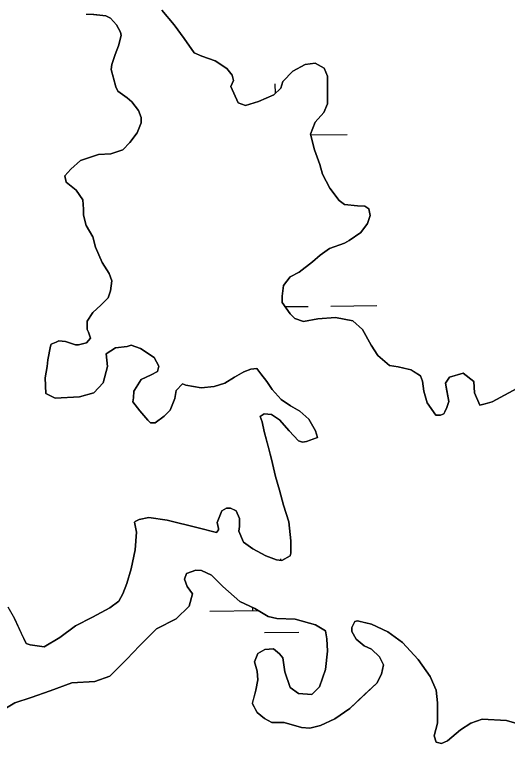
# Model space of a CAD drawing. Extents: x 3684037 to 3722149, y 433263 to 459021.
# Drawn here: x 3718170 to 3718514, y 450194 to 450704 of the extents above; entities that cross this region are included whole.
import ezdxf

# ---------------------------------------------------------------- set-up
doc = ezdxf.new("R2010")
doc.units = 0
doc.layers.add('V-TOPO-SHOR', color=7, linetype='Continuous')
doc.layers.add('V-WETL-SWMP', color=7, linetype='Continuous')

msp = doc.modelspace()

# ---------------------------------------------------------------- linework, layer by layer
at = {"layer": 'V-TOPO-SHOR'}
for points in [[(3718272.75, 450707.4), (3718281.23, 450696.96), (3718288.29, 450687.47), (3718295.36, 450677.51), (3718300.56, 450675.13), (3718310.01, 450671.79), (3718318.04, 450666.55), (3718321.81, 450661.81), (3718322.74, 450658.02), (3718320.83, 450653.77), (3718326, 450642.4), (3718331.2, 450640.49), (3718340.2, 450643.29), (3718351.1, 450647.99), (3718355.85, 450652.71), (3718357.28, 450657.44), (3718364.4, 450664.51), (3718372.93, 450669.22), (3718380.03, 450670.14), (3718386.18, 450666.8), (3718388.52, 450661.12), (3718388.49, 450652.6), (3718388.46, 450641.72), (3718386.07, 450635.57), (3718379.9, 450628.97), (3718376.56, 450620.46), (3718379.36, 450609.57), (3718383.11, 450599.15), (3718384.98, 450592.52), (3718390.16, 450582.57), (3718396.75, 450574.03), (3718400.53, 450571.17), (3718409.52, 450570.2), (3718414.72, 450570.18), (3718417.56, 450568.28), (3718418.48, 450563.55), (3718416.57, 450557.87), (3718411.82, 450551.74), (3718403.76, 450546.09), (3718400.44, 450544.21), (3718390.02, 450540.45), (3718383.38, 450535.74), (3718378.16, 450531.03), (3718368.67, 450523.96), (3718362.51, 450520.67), (3718357.76, 450514.53), (3718356.79, 450506.97), (3718356.77, 450502.71), (3718362.42, 450494.65), (3718365.72, 450491.32), (3718371.87, 450489.41), (3718381.81, 450491.27), (3718394.12, 450492.17)], [(3718236.61, 450510.67), (3718237.58, 450517.77), (3718235.71, 450522.98), (3718231, 450530.57), (3718226.3, 450541.46), (3718224.43, 450548.57), (3718219.73, 450556.63), (3718217.86, 450563.73), (3718217.87, 450567.99), (3718217.42, 450574.61), (3718212.71, 450581.26), (3718205.63, 450586.96), (3718204.7, 450591.22), (3718208.97, 450595.94), (3718215.62, 450602.07), (3718228.41, 450606.28), (3718236.93, 450606.73), (3718245.45, 450609.54), (3718250.2, 450614.73), (3718255.43, 450621.34), (3718258.29, 450628.42), (3718258.3, 450632.21), (3718256.42, 450636.95), (3718251.71, 450643.11), (3718248.41, 450645.96), (3718241.8, 450650.72), (3718240.39, 450653.56), (3718238.52, 450660.66), (3718237.12, 450665.87), (3718237.6, 450669.19), (3718239.99, 450676.27), (3718242.38, 450682.42), (3718244.29, 450689.51), (3718243.83, 450691.88), (3718241.01, 450697.09), (3718236.77, 450701.84), (3718233.46, 450703.27), (3718224.95, 450704.24), (3718219.74, 450704.26)], [(3718312.24, 450343.39), (3718312.25, 450344.34), (3718311.31, 450348.6), (3718314.65, 450356.63), (3718317.97, 450358.52), (3718320.81, 450358.51), (3718322.7, 450357.55), (3718324.59, 450356.6), (3718326.94, 450351.39), (3718326.92, 450345.71), (3718326.43, 450342.4), (3718329.72, 450334.82), (3718336.33, 450330.06), (3718345.31, 450325.3), (3718352.87, 450322.44), (3718356.65, 450321.95), (3718362.34, 450325.25), (3718362.82, 450327.14), (3718362.85, 450335.66), (3718361.47, 450348.91), (3718357.73, 450360.75), (3718354.92, 450371.17), (3718352.11, 450380.64), (3718349.31, 450392.95), (3718346.98, 450401.95), (3718344.17, 450412.37), (3718342.77, 450419), (3718341.37, 450422.79), (3718344.21, 450424.67), (3718349.42, 450424.18), (3718355.08, 450420.38), (3718361.68, 450412.79), (3718368.28, 450405.67), (3718371.12, 450404.71), (3718373.96, 450405.18), (3718380.12, 450407.52), (3718381.54, 450407.99), (3718380.14, 450412.73), (3718375.43, 450420.79), (3718369.3, 450426.48), (3718362.69, 450430.29), (3718356.07, 450434.57), (3718349.95, 450441.69), (3718346.18, 450447.38), (3718341.94, 450452.6), (3718339.11, 450456.4), (3718334.85, 450455.94), (3718330.11, 450454.06), (3718323.48, 450450.29), (3718316.84, 450446.06), (3718309.26, 450443.72), (3718300.27, 450442.8), (3718289.39, 450444.73), (3718287.03, 450445.68), (3718282.75, 450440.97), (3718281.79, 450435.29), (3718278.45, 450427.26), (3718274.18, 450423.01), (3718268.01, 450418.3), (3718264.7, 450418.31), (3718262.81, 450420.21), (3718257.15, 450426.85), (3718252.44, 450433.02), (3718252.92, 450435.86), (3718252.94, 450440.59), (3718253.89, 450442.01), (3718258.17, 450448.62), (3718265.28, 450451.91), (3718269.55, 450454.26), (3718270.51, 450458.04), (3718267.21, 450464.2), (3718257.77, 450470.38), (3718251.16, 450472.77), (3718248.31, 450471.84), (3718240.27, 450470.92), (3718233.63, 450466.68), (3718234.54, 450457.68), (3718231.67, 450446.34), (3718225.02, 450439.26), (3718215.07, 450436.46), (3718198.04, 450435.56), (3718191.42, 450438.9), (3718190.98, 450449.78), (3718192.43, 450457.82), (3718192.92, 450462.55), (3718194.84, 450472.01), (3718195.32, 450473.43), (3718198.64, 450474.84), (3718200.53, 450475.78), (3718205.26, 450475.29), (3718212.35, 450472.9), (3718214.25, 450472.89), (3718219.93, 450474.29), (3718222.78, 450477.6), (3718221.37, 450481.86), (3718220.43, 450483.76), (3718220.45, 450489.43), (3718224.26, 450495.57), (3718229.95, 450500.76), (3718235.17, 450505.95), (3718236.61, 450510.67)], [(3718394.12, 450492.17), (3718406.41, 450489.77), (3718413.02, 450483.59), (3718419.13, 450472.69), (3718423.84, 450465.58), (3718431.86, 450458.46), (3718438.01, 450457.49), (3718447, 450455.57), (3718453.6, 450451.29), (3718455.01, 450447.5), (3718455.93, 450440.4), (3718458.27, 450432.34), (3718464.4, 450423.81), (3718467.71, 450423.79), (3718470.08, 450424.73), (3718470.56, 450426.15), (3718471.98, 450428.99), (3718473.42, 450433.24), (3718472.02, 450440.82), (3718471.1, 450446.02), (3718473.95, 450450.27), (3718483.42, 450453.08), (3718490.97, 450447.38), (3718491.42, 450439.33), (3718495.18, 450430.8), (3718498.96, 450431.74), (3718503.7, 450433.14), (3718524.08, 450443.96)], [(3718164.91, 450289.46), (3718169.61, 450281.4), (3718174.31, 450270.98), (3718177.6, 450263.87), (3718180.43, 450262.91), (3718190.36, 450261.46), (3718201.27, 450268.05), (3718212.18, 450276.06), (3718224.03, 450282.17), (3718236.35, 450288.75), (3718242.52, 450293.46), (3718245.38, 450298.66), (3718248.24, 450305.75), (3718251.11, 450316.15), (3718254, 450329.39), (3718254.98, 450341.69), (3718253.59, 450348.79), (3718254.06, 450349.26), (3718256.9, 450350.67), (3718263.53, 450352.07), (3718276.3, 450350.13), (3718298.05, 450344.86), (3718310.81, 450341.5), (3718312.24, 450343.39)], [(3718370.46, 450205.03), (3718358.17, 450208.39), (3718349.65, 450208.41), (3718344.46, 450211.27), (3718339.27, 450215.55), (3718335.98, 450221.71), (3718338.37, 450231.16), (3718339.81, 450238.25), (3718339.36, 450244.41), (3718337.49, 450251.04), (3718339.87, 450256.71), (3718344.62, 450259.53), (3718350.77, 450259.98), (3718355.02, 450256.66), (3718357.37, 450253.81), (3718358.76, 450243.87), (3718362.51, 450232.98), (3718368.17, 450228.7), (3718377.64, 450228.19), (3718382.86, 450233.38), (3718387.16, 450245.67), (3718388.62, 450258.44), (3718388.17, 450266.96), (3718387.24, 450272.64), (3718380.16, 450276.92), (3718365.98, 450280.76), (3718353.21, 450281.27), (3718347.06, 450282.71), (3718337.61, 450288.42), (3718327.22, 450293.18), (3718315.42, 450303.63), (3718307.41, 450311.71), (3718300.32, 450315.04), (3718296.53, 450315.05), (3718289.9, 450312.71), (3718288.47, 450308.93), (3718290.35, 450303.72), (3718294.11, 450298.5), (3718291.72, 450289.99), (3718282.7, 450281.03), (3718268.95, 450273.98), (3718257.09, 450262.19), (3718248.06, 450252.75), (3718236.2, 450240.96), (3718225.77, 450237.21), (3718209.68, 450236.32), (3718194.52, 450230.69), (3718181.26, 450226), (3718169.89, 450222.25), (3718157.09, 450214.73)], [(3718528.98, 450205.46), (3718513.85, 450209.77), (3718496.82, 450210.77), (3718488.77, 450207.96), (3718481.65, 450203.25), (3718472.64, 450195.71), (3718468.37, 450193.83), (3718464.59, 450194.79), (3718463.18, 450199.05), (3718465.58, 450208.03), (3718465.63, 450222.23), (3718464.71, 450231.22), (3718460.48, 450240.7), (3718452, 450252.55), (3718441.16, 450264.42), (3718430.78, 450272.03), (3718419.44, 450277.27), (3718413.29, 450278.71), (3718409.51, 450279.67), (3718407.61, 450279.2), (3718405.71, 450274.95), (3718405.7, 450272.11), (3718408.52, 450266.89), (3718414.18, 450262.14), (3718419.38, 450259.76), (3718425.04, 450254.54), (3718427.86, 450248.85), (3718426.42, 450242.23), (3718423.09, 450236.09), (3718414.54, 450228.07), (3718404.1, 450218.17), (3718393.67, 450211.11), (3718383.72, 450206.41), (3718376.14, 450204.54), (3718370.46, 450205.03)]]:
    msp.add_lwpolyline(points, dxfattribs=at)
at = {"layer": 'V-WETL-SWMP'}
for p, q in [((3718281.23, 450696.96), (3718272.75, 450707.4)), ((3718224.94, 450704.24), (3718233.46, 450703.27)), ((3718233.46, 450703.27), (3718236.77, 450701.84)), ((3718236.77, 450701.84), (3718241.01, 450697.09)), ((3718241.01, 450697.09), (3718243.83, 450691.88)), ((3718288.29, 450687.47), (3718281.23, 450696.96)), ((3718243.83, 450691.88), (3718244.3, 450689.51)), ((3718244.3, 450689.51), (3718242.38, 450682.42)), ((3718295.36, 450677.51), (3718288.29, 450687.47)), ((3718242.38, 450682.42), (3718239.99, 450676.28)), ((3718239.99, 450676.28), (3718237.6, 450669.19)), ((3718300.56, 450675.13), (3718295.36, 450677.51)), ((3718310.01, 450671.79), (3718300.56, 450675.13)), ((3718318.04, 450666.56), (3718310.01, 450671.79)), ((3718237.6, 450669.19), (3718237.12, 450665.88)), ((3718237.12, 450665.88), (3718240.39, 450653.56)), ((3718321.81, 450661.81), (3718318.04, 450666.56)), ((3718372.93, 450669.21), (3718364.4, 450664.51)), ((3718380.03, 450670.14), (3718372.93, 450669.21)), ((3718386.18, 450666.8), (3718380.03, 450670.14)), ((3718388.52, 450661.12), (3718386.18, 450666.8)), ((3718322.74, 450658.02), (3718321.81, 450661.81)), ((3718364.4, 450664.51), (3718357.28, 450657.44)), ((3718388.46, 450641.72), (3718388.52, 450661.12)), ((3718320.83, 450653.77), (3718322.74, 450658.02)), ((3718352.09, 450648.98), (3718352.01, 450655.74)), ((3718357.28, 450657.44), (3718355.85, 450652.71)), ((3718240.39, 450653.56), (3718241.8, 450650.72)), ((3718241.8, 450650.72), (3718248.41, 450645.96)), ((3718326, 450642.4), (3718320.83, 450653.77)), ((3718355.85, 450652.71), (3718351.1, 450647.99)), ((3718248.41, 450645.96), (3718251.71, 450643.11)), ((3718351.1, 450647.99), (3718340.2, 450643.3)), ((3718251.71, 450643.11), (3718256.43, 450636.95)), ((3718331.2, 450640.49), (3718326, 450642.4)), ((3718340.2, 450643.3), (3718331.2, 450640.49)), ((3718386.07, 450635.58), (3718388.46, 450641.72)), ((3718256.43, 450636.95), (3718258.3, 450632.21)), ((3718379.9, 450628.97), (3718386.07, 450635.58)), ((3718258.3, 450632.21), (3718258.29, 450628.42)), ((3718258.29, 450628.42), (3718255.43, 450621.34)), ((3718376.56, 450620.46), (3718379.9, 450628.97)), ((3718255.43, 450621.34), (3718250.2, 450614.73)), ((3718379.36, 450609.57), (3718376.56, 450620.46)), ((3718376.67, 450620.02), (3718402.43, 450620.32)), ((3718250.2, 450614.73), (3718245.45, 450609.54)), ((3718228.41, 450606.28), (3718215.62, 450602.07)), ((3718236.93, 450606.73), (3718228.41, 450606.28)), ((3718245.45, 450609.54), (3718236.93, 450606.73)), ((3718383.11, 450599.15), (3718379.36, 450609.57)), ((3718215.62, 450602.07), (3718208.97, 450595.94)), ((3718208.97, 450595.94), (3718204.7, 450591.22)), ((3718384.98, 450592.52), (3718383.11, 450599.15)), ((3718204.7, 450591.22), (3718205.63, 450586.96)), ((3718390.16, 450582.57), (3718384.98, 450592.52)), ((3718205.63, 450586.96), (3718212.71, 450581.26)), ((3718212.71, 450581.26), (3718217.42, 450574.62)), ((3718396.75, 450574.03), (3718390.16, 450582.57)), ((3718217.42, 450574.62), (3718217.87, 450567.99)), ((3718400.53, 450571.17), (3718396.75, 450574.03)), ((3718409.52, 450570.2), (3718400.53, 450571.17)), ((3718414.72, 450570.18), (3718409.52, 450570.2)), ((3718417.55, 450568.28), (3718414.72, 450570.18)), ((3718217.87, 450567.99), (3718217.86, 450563.73)), ((3718418.48, 450563.55), (3718417.55, 450568.28)), ((3718217.86, 450563.73), (3718219.73, 450556.63)), ((3718416.57, 450557.87), (3718418.48, 450563.55)), ((3718219.73, 450556.63), (3718224.43, 450548.57)), ((3718411.82, 450551.74), (3718416.57, 450557.87)), ((3718224.43, 450548.57), (3718226.3, 450541.46)), ((3718403.76, 450546.09), (3718411.82, 450551.74)), ((3718390.02, 450540.45), (3718400.44, 450544.2)), ((3718400.44, 450544.2), (3718403.76, 450546.09)), ((3718226.3, 450541.46), (3718231, 450530.57)), ((3718383.38, 450535.74), (3718390.02, 450540.45)), ((3718378.16, 450531.03), (3718383.38, 450535.74)), ((3718231, 450530.57), (3718235.7, 450522.98)), ((3718368.67, 450523.96), (3718378.16, 450531.03)), ((3718235.7, 450522.98), (3718237.58, 450517.77)), ((3718362.51, 450520.67), (3718368.67, 450523.96)), ((3718357.76, 450514.53), (3718362.51, 450520.67)), ((3718237.58, 450517.77), (3718236.61, 450510.67)), ((3718356.79, 450506.97), (3718357.76, 450514.53)), ((3718236.61, 450510.67), (3718235.18, 450505.95)), ((3718235.18, 450505.95), (3718229.95, 450500.76)), ((3718356.77, 450502.71), (3718356.79, 450506.97)), ((3718362.42, 450494.65), (3718356.77, 450502.71)), ((3718229.95, 450500.76), (3718224.26, 450495.57)), ((3718358.85, 450499.73), (3718374.98, 450499.92)), ((3718390.98, 450500.11), (3718422.98, 450500.48)), ((3718224.26, 450495.57), (3718220.45, 450489.43)), ((3718365.72, 450491.32), (3718362.42, 450494.65)), ((3718220.45, 450489.43), (3718220.43, 450483.76)), ((3718371.87, 450489.41), (3718365.72, 450491.32)), ((3718381.81, 450491.27), (3718371.87, 450489.41)), ((3718394.12, 450492.17), (3718381.81, 450491.27)), ((3718406.41, 450489.77), (3718394.12, 450492.17)), ((3718413.02, 450483.6), (3718406.41, 450489.77)), ((3718220.43, 450483.76), (3718221.37, 450481.86)), ((3718419.13, 450472.69), (3718413.02, 450483.6)), ((3718222.78, 450477.6), (3718219.93, 450474.29)), ((3718221.37, 450481.86), (3718222.78, 450477.6)), ((3718194.84, 450472.01), (3718192.92, 450462.55)), ((3718195.32, 450473.43), (3718194.84, 450472.01)), ((3718198.64, 450474.84), (3718195.32, 450473.43)), ((3718200.53, 450475.78), (3718198.64, 450474.84)), ((3718205.26, 450475.29), (3718200.53, 450475.78)), ((3718212.35, 450472.9), (3718205.26, 450475.29)), ((3718214.25, 450472.89), (3718212.35, 450472.9)), ((3718219.93, 450474.29), (3718214.25, 450472.89)), ((3718248.31, 450471.83), (3718251.15, 450472.77)), ((3718251.15, 450472.77), (3718257.77, 450470.38)), ((3718423.84, 450465.58), (3718419.13, 450472.69)), ((3718233.63, 450466.68), (3718240.27, 450470.91)), ((3718240.27, 450470.91), (3718248.31, 450471.83)), ((3718257.77, 450470.38), (3718267.21, 450464.2)), ((3718192.92, 450462.55), (3718192.43, 450457.82)), ((3718234.54, 450457.68), (3718233.63, 450466.68)), ((3718267.21, 450464.2), (3718270.51, 450458.04)), ((3718431.86, 450458.46), (3718423.84, 450465.58)), ((3718192.43, 450457.82), (3718190.98, 450449.78)), ((3718231.67, 450446.34), (3718234.54, 450457.68)), ((3718270.51, 450458.04), (3718269.55, 450454.26)), ((3718438.01, 450457.49), (3718431.86, 450458.46)), ((3718446.99, 450455.57), (3718438.01, 450457.49)), ((3718265.28, 450451.91), (3718258.17, 450448.62)), ((3718269.55, 450454.26), (3718265.28, 450451.91)), ((3718323.48, 450450.29), (3718330.11, 450454.06)), ((3718330.11, 450454.06), (3718334.85, 450455.94)), ((3718334.85, 450455.94), (3718339.11, 450456.39)), ((3718339.11, 450456.39), (3718341.94, 450452.6)), ((3718341.94, 450452.6), (3718346.18, 450447.38)), ((3718453.6, 450451.29), (3718446.99, 450455.57)), ((3718483.42, 450453.08), (3718473.95, 450450.27)), ((3718490.97, 450447.38), (3718483.42, 450453.08)), ((3718190.98, 450449.78), (3718191.42, 450438.9)), ((3718258.17, 450448.62), (3718252.94, 450440.59)), ((3718316.84, 450446.06), (3718323.48, 450450.29)), ((3718346.18, 450447.38), (3718349.95, 450441.69)), ((3718455.01, 450447.5), (3718453.6, 450451.29)), ((3718455.93, 450440.4), (3718455.01, 450447.5)), ((3718473.95, 450450.27), (3718471.1, 450446.02)), ((3718491.42, 450439.33), (3718490.97, 450447.38)), ((3718225.02, 450439.26), (3718231.67, 450446.34)), ((3718282.75, 450440.96), (3718287.03, 450445.68)), ((3718287.03, 450445.68), (3718289.39, 450444.73)), ((3718289.39, 450444.73), (3718300.27, 450442.8)), ((3718300.27, 450442.8), (3718309.26, 450443.72)), ((3718309.26, 450443.72), (3718316.84, 450446.06)), ((3718349.95, 450441.69), (3718356.07, 450434.57)), ((3718471.1, 450446.02), (3718473.42, 450433.24)), ((3718524.08, 450443.96), (3718503.7, 450433.14)), ((3718191.42, 450438.9), (3718198.04, 450435.56)), ((3718198.04, 450435.56), (3718215.07, 450436.46)), ((3718215.07, 450436.46), (3718225.02, 450439.26)), ((3718252.94, 450440.59), (3718252.93, 450435.86)), ((3718281.79, 450435.29), (3718282.75, 450440.96)), ((3718458.27, 450432.34), (3718455.93, 450440.4)), ((3718495.18, 450430.8), (3718491.42, 450439.33)), ((3718252.93, 450435.86), (3718252.44, 450433.02)), ((3718252.44, 450433.02), (3718257.15, 450426.85)), ((3718278.45, 450427.26), (3718281.79, 450435.29)), ((3718356.07, 450434.57), (3718362.69, 450430.29)), ((3718464.4, 450423.81), (3718458.27, 450432.34)), ((3718473.42, 450433.24), (3718471.98, 450428.99)), ((3718498.96, 450431.74), (3718495.18, 450430.8)), ((3718503.7, 450433.14), (3718498.96, 450431.74)), ((3718257.15, 450426.85), (3718262.81, 450420.21)), ((3718274.18, 450423.01), (3718278.45, 450427.26)), ((3718362.69, 450430.29), (3718369.3, 450426.48)), ((3718369.3, 450426.48), (3718375.43, 450420.79)), ((3718470.56, 450426.15), (3718470.08, 450424.73)), ((3718471.98, 450428.99), (3718470.56, 450426.15)), ((3718268.01, 450418.3), (3718274.18, 450423.01)), ((3718344.21, 450424.67), (3718341.37, 450422.79)), ((3718341.37, 450422.79), (3718342.77, 450419)), ((3718349.42, 450424.18), (3718344.21, 450424.67)), ((3718355.08, 450420.38), (3718349.42, 450424.18)), ((3718467.71, 450423.79), (3718464.4, 450423.81)), ((3718470.08, 450424.73), (3718467.71, 450423.79)), ((3718262.81, 450420.21), (3718264.7, 450418.31)), ((3718264.7, 450418.31), (3718268.01, 450418.3)), ((3718342.77, 450419), (3718344.17, 450412.37)), ((3718361.68, 450412.79), (3718355.08, 450420.38)), ((3718375.43, 450420.79), (3718380.14, 450412.73)), ((3718344.17, 450412.37), (3718349.31, 450392.95)), ((3718368.28, 450405.67), (3718361.68, 450412.79)), ((3718380.14, 450412.73), (3718381.54, 450407.99)), ((3718371.12, 450404.71), (3718368.28, 450405.67)), ((3718381.54, 450407.99), (3718373.96, 450405.18)), ((3718373.96, 450405.18), (3718371.12, 450404.71)), ((3718349.31, 450392.95), (3718352.11, 450380.64)), ((3718352.11, 450380.64), (3718354.92, 450371.17)), ((3718354.92, 450371.17), (3718357.72, 450360.75)), ((3718357.72, 450360.75), (3718361.47, 450348.91)), ((3718314.65, 450356.63), (3718311.31, 450348.6)), ((3718317.97, 450358.52), (3718314.65, 450356.63)), ((3718320.81, 450358.51), (3718317.97, 450358.52)), ((3718324.59, 450356.6), (3718320.81, 450358.51)), ((3718326.94, 450351.39), (3718324.59, 450356.6)), ((3718256.9, 450350.67), (3718254.06, 450349.26)), ((3718263.53, 450352.07), (3718256.9, 450350.67)), ((3718276.3, 450350.14), (3718263.53, 450352.07)), ((3718298.05, 450344.86), (3718276.3, 450350.14)), ((3718326.92, 450345.71), (3718326.94, 450351.39)), ((3718254.06, 450349.26), (3718253.59, 450348.79)), ((3718253.59, 450348.79), (3718254.98, 450341.69)), ((3718310.82, 450341.5), (3718298.05, 450344.86)), ((3718311.31, 450348.6), (3718312.25, 450344.34)), ((3718312.25, 450344.34), (3718312.24, 450343.39)), ((3718326.43, 450342.4), (3718326.92, 450345.71)), ((3718361.47, 450348.91), (3718362.85, 450335.66)), ((3718254.98, 450341.69), (3718254, 450329.39)), ((3718312.24, 450343.39), (3718310.82, 450341.5)), ((3718329.72, 450334.82), (3718326.43, 450342.4)), ((3718336.33, 450330.06), (3718329.72, 450334.82)), ((3718362.85, 450335.66), (3718362.82, 450327.14)), ((3718254, 450329.39), (3718251.11, 450316.15)), ((3718345.31, 450325.3), (3718336.33, 450330.06)), ((3718352.87, 450322.44), (3718345.31, 450325.3)), ((3718362.34, 450325.25), (3718356.65, 450321.95)), ((3718362.82, 450327.14), (3718362.34, 450325.25)), ((3718356.65, 450321.95), (3718352.87, 450322.44)), ((3718355.9, 450322.05), (3718355.88, 450323.08)), ((3718251.11, 450316.15), (3718248.24, 450305.75)), ((3718289.9, 450312.71), (3718296.53, 450315.05)), ((3718296.53, 450315.05), (3718300.32, 450315.04)), ((3718300.32, 450315.04), (3718307.41, 450311.71)), ((3718288.47, 450308.93), (3718289.9, 450312.71)), ((3718290.35, 450303.72), (3718288.47, 450308.93)), ((3718307.41, 450311.71), (3718315.42, 450303.63)), ((3718248.24, 450305.75), (3718245.38, 450298.66)), ((3718294.11, 450298.5), (3718290.35, 450303.72)), ((3718315.42, 450303.63), (3718327.22, 450293.19)), ((3718245.38, 450298.66), (3718242.52, 450293.46)), ((3718291.72, 450289.99), (3718294.11, 450298.5)), ((3718242.52, 450293.46), (3718236.35, 450288.75)), ((3718236.35, 450288.75), (3718224.03, 450282.17)), ((3718282.7, 450281.03), (3718291.72, 450289.99)), ((3718327.22, 450293.19), (3718337.61, 450288.42)), ((3718337.61, 450288.42), (3718347.06, 450282.71)), ((3718306.31, 450286.5), (3718340.13, 450286.9)), ((3718177.6, 450263.87), (3718169.61, 450281.4)), ((3718224.03, 450282.17), (3718212.18, 450276.06)), ((3718268.95, 450273.98), (3718282.7, 450281.03)), ((3718347.06, 450282.71), (3718353.2, 450281.27)), ((3718353.2, 450281.27), (3718365.98, 450280.76)), ((3718365.98, 450280.76), (3718380.16, 450276.92)), ((3718405.71, 450274.95), (3718407.61, 450279.2)), ((3718407.61, 450279.2), (3718409.51, 450279.67)), ((3718409.51, 450279.67), (3718419.44, 450277.27)), ((3718212.18, 450276.06), (3718201.27, 450268.05)), ((3718257.09, 450262.19), (3718268.95, 450273.98)), ((3718380.16, 450276.92), (3718387.25, 450272.64)), ((3718405.7, 450272.11), (3718405.71, 450274.95)), ((3718419.44, 450277.27), (3718430.78, 450272.03)), ((3718201.27, 450268.05), (3718190.37, 450261.46)), ((3718344.48, 450271.52), (3718368.48, 450271.8)), ((3718387.25, 450272.64), (3718388.17, 450266.96)), ((3718408.52, 450266.89), (3718405.7, 450272.11)), ((3718430.78, 450272.03), (3718441.16, 450264.42)), ((3718180.43, 450262.91), (3718177.6, 450263.87)), ((3718190.37, 450261.46), (3718180.43, 450262.91)), ((3718388.17, 450266.96), (3718388.62, 450258.44)), ((3718414.18, 450262.14), (3718408.52, 450266.89)), ((3718441.16, 450264.42), (3718452.01, 450252.55)), ((3718248.07, 450252.75), (3718257.09, 450262.19)), ((3718344.62, 450259.53), (3718339.88, 450256.71)), ((3718350.77, 450259.99), (3718344.62, 450259.53)), ((3718355.02, 450256.66), (3718350.77, 450259.99)), ((3718388.62, 450258.44), (3718387.16, 450245.67)), ((3718419.38, 450259.76), (3718414.18, 450262.14)), ((3718425.04, 450254.54), (3718419.38, 450259.76)), ((3718236.2, 450240.96), (3718248.07, 450252.75)), ((3718339.88, 450256.71), (3718337.49, 450251.04)), ((3718357.37, 450253.81), (3718355.02, 450256.66)), ((3718358.76, 450243.87), (3718357.37, 450253.81)), ((3718427.86, 450248.85), (3718425.04, 450254.54)), ((3718452.01, 450252.55), (3718460.48, 450240.7)), ((3718337.49, 450251.04), (3718339.36, 450244.41)), ((3718426.42, 450242.23), (3718427.86, 450248.85)), ((3718339.36, 450244.41), (3718339.81, 450238.26)), ((3718362.51, 450232.98), (3718358.76, 450243.87)), ((3718387.16, 450245.67), (3718382.86, 450233.38)), ((3718423.09, 450236.09), (3718426.42, 450242.23)), ((3718209.68, 450236.32), (3718225.77, 450237.21)), ((3718225.77, 450237.21), (3718236.2, 450240.96)), ((3718339.81, 450238.26), (3718338.37, 450231.16)), ((3718460.48, 450240.7), (3718464.71, 450231.22)), ((3718194.52, 450230.69), (3718209.68, 450236.32)), ((3718368.17, 450228.7), (3718362.51, 450232.98)), ((3718382.86, 450233.38), (3718377.64, 450228.19)), ((3718404.1, 450218.17), (3718423.09, 450236.09)), ((3718181.26, 450226), (3718194.52, 450230.69)), ((3718338.37, 450231.16), (3718335.97, 450221.71)), ((3718377.64, 450228.19), (3718368.17, 450228.7)), ((3718464.71, 450231.22), (3718465.63, 450222.23)), ((3718157.09, 450214.72), (3718169.89, 450222.25)), ((3718169.89, 450222.25), (3718181.26, 450226)), ((3718465.63, 450222.23), (3718465.58, 450208.03)), ((3718335.97, 450221.71), (3718339.27, 450215.55)), ((3718393.67, 450211.11), (3718404.1, 450218.17)), ((3718339.27, 450215.55), (3718344.46, 450211.27)), ((3718344.46, 450211.27), (3718349.65, 450208.41)), ((3718349.65, 450208.41), (3718358.17, 450208.39)), ((3718358.17, 450208.39), (3718370.46, 450205.03)), ((3718383.72, 450206.41), (3718393.67, 450211.11)), ((3718465.58, 450208.03), (3718463.19, 450199.05)), ((3718481.65, 450203.25), (3718488.77, 450207.96)), ((3718488.77, 450207.96), (3718496.82, 450210.77)), ((3718496.82, 450210.77), (3718513.85, 450209.77)), ((3718513.85, 450209.77), (3718528.98, 450205.46)), ((3718370.46, 450205.03), (3718376.14, 450204.54)), ((3718376.14, 450204.54), (3718383.72, 450206.41)), ((3718472.64, 450195.71), (3718481.65, 450203.25)), ((3718463.19, 450199.05), (3718464.59, 450194.79)), ((3718464.59, 450194.79), (3718468.37, 450193.83)), ((3718468.37, 450193.83), (3718472.64, 450195.71))]:
    msp.add_line(p, q, dxfattribs=at)
msp.add_arc((3718301.06, 450286.92), 35.25, 359.8949, 3.4666, dxfattribs=at)

doc.saveas('drawing.dxf')
